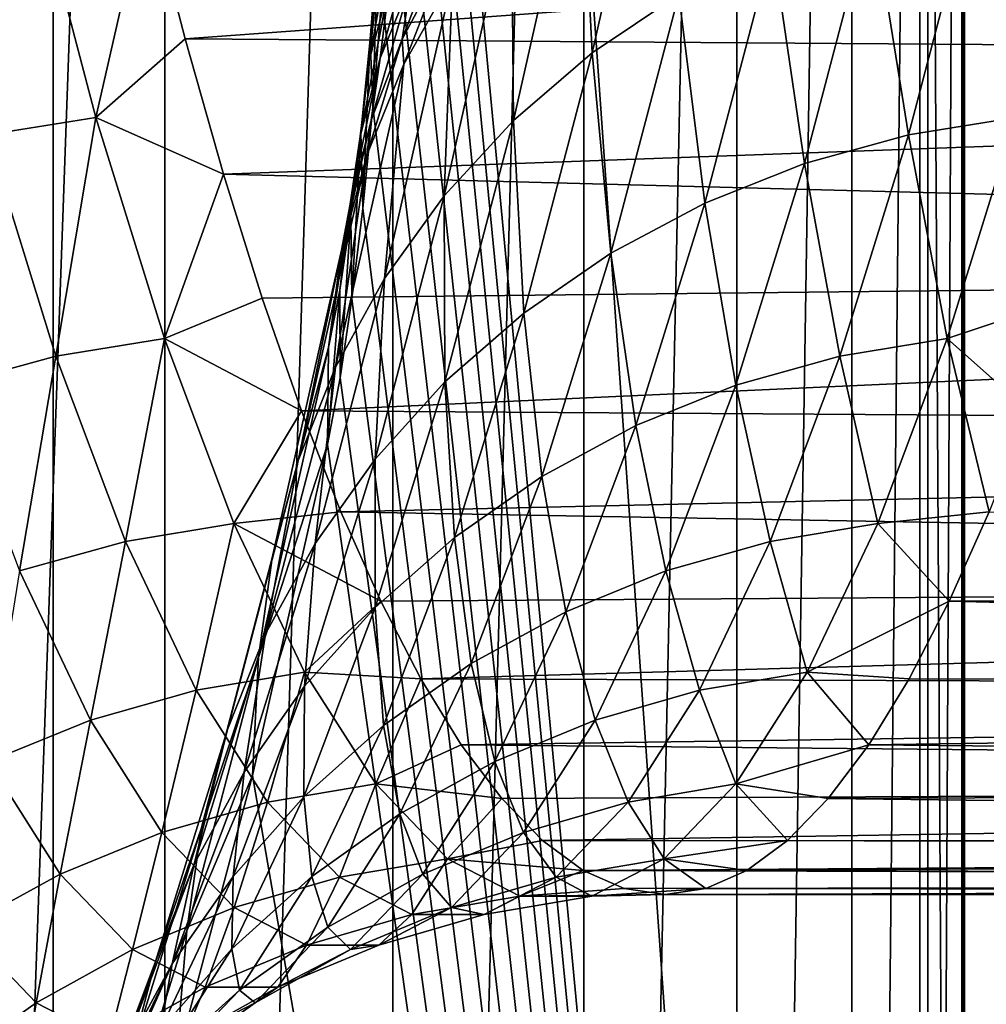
# Model space of a CAD drawing. Header units: metres. Extents: x -46 to 104, y -30 to 30.
# Tile 400 of 656: x 26.516 to 27.009, y -6.556 to -6.054. Entities that reach past the tile are written whole.
import ezdxf

# ---------------------------------------------------------------- set-up
doc = ezdxf.new("R2010")
doc.units = ezdxf.units.M
doc.layers.add('solid_26_000_502_XXX', color=7, linetype='CONTINUOUS')

msp = doc.modelspace()

# ---------------------------------------------------------------- linework, layer by layer
at = {"layer": 'solid_26_000_502_XXX'}
for points in [[(37.213074, -7.476887, 317.175842), (20.541, 8.649134, 315.423553), (20.540823, 0, 315.423523)], [(37.213074, -7.476887, 317.175842), (37.213074, 7.476887, 317.175842), (20.541, 8.649134, 315.423553)], [(26.468351, -8.270662, 311.017548), (26.468351, 8.270662, 311.017548), (26.533504, 8.264537, 311.025848)], [(26.468351, -8.270662, 311.017548), (26.533504, 8.264537, 311.025848), (26.533337, 0, 311.025818)], [(40.470669, 7.284587, 312.490692), (26.533504, -8.264537, 311.025848), (26.533337, 0, 311.025818)], [(40.470669, -7.284587, 312.490692), (26.533504, -8.264537, 311.025848), (40.470669, 7.284587, 312.490692)], [(20.540823, 0, 315.423523), (20.541002, -8.649134, 315.423553), (37.213074, -7.476887, 317.175842)], [(26.468351, -8.270662, 311.017548), (26.533337, 0, 311.025818), (26.533504, -8.264537, 311.025848)], [(26.456358, -8.45347, 289.855896), (26.455904, -4.7, 289.855042), (26.590242, -4.7, 290.123871)], [(26.590727, -8.443417, 290.124908), (26.456358, -8.45347, 289.855896), (26.590242, -4.7, 290.123871)], [(26.590727, -8.443417, 290.124908), (26.590242, -4.7, 290.123871), (26.706493, -4.7, 290.401428)], [(26.706827, -8.434439, 290.402313), (26.590727, -8.443417, 290.124908), (26.706493, -4.7, 290.401428)], [(26.706827, -8.434439, 290.402313), (26.706493, -4.7, 290.401428), (26.803877, -4.7, 290.685974)], [(26.804129, -8.426574, 290.686798), (26.706827, -8.434439, 290.402313), (26.803877, -4.7, 290.685974)], [(26.975349, -8.404401, 292.470367), (26.714027, -4.7, 294.956696), (26.714027, -5.64358, 294.956696)], [(26.975349, -8.404401, 292.470367), (26.975349, -4.7, 292.470367), (26.714027, -4.7, 294.956696)], [(26.804129, -8.426574, 290.686798), (26.803877, -4.7, 290.685974), (26.881985, -4.7, 290.976196)], [(26.882198, -8.419862, 290.977081), (26.804129, -8.426574, 290.686798), (26.881985, -4.7, 290.976196)], [(26.882198, -8.419862, 290.977081), (26.881985, -4.7, 290.976196), (26.940619, -4.7, 291.271362)], [(26.940704, -8.41433, 291.271881), (26.882198, -8.419862, 290.977081), (26.940619, -4.7, 291.271362)], [(26.940704, -8.41433, 291.271881), (26.940619, -4.7, 291.271362), (26.979366, -4.7, 291.56955)], [(26.979403, -8.410001, 291.569946), (26.940704, -8.41433, 291.271881), (26.979366, -4.7, 291.56955)], [(26.996767, -8.405028, 292.170563), (26.975349, -4.7, 292.470367), (26.975349, -8.404401, 292.470367)], [(26.996767, -8.405028, 292.170563), (26.996769, -4.7, 292.170502), (26.975349, -4.7, 292.470367)], [(26.979403, -8.410001, 291.569946), (26.979366, -4.7, 291.56955), (26.998108, -4.7, 291.869537)], [(26.998119, -8.406897, 291.869934), (26.979403, -8.410001, 291.569946), (26.998108, -4.7, 291.869537)], [(26.996767, -8.405028, 292.170563), (26.998119, -8.406897, 291.869934), (26.996769, -4.7, 292.170502)], [(26.998119, -8.406897, 291.869934), (26.998108, -4.7, 291.869537), (26.996769, -4.7, 292.170502)], [(26.713661, -5.713478, 294.960175), (26.975349, -8.404401, 292.470367), (26.714027, -5.64358, 294.956696)], [(26.713661, -5.713478, 294.960175), (26.712553, -5.783369, 294.970703), (26.975349, -8.404401, 292.470367)], [(26.712553, -5.783369, 294.970703), (26.710714, -5.851837, 294.98822), (26.975349, -8.404401, 292.470367)], [(26.710714, -5.851837, 294.98822), (26.708162, -5.918181, 295.012482), (26.975349, -8.404401, 292.470367)], [(26.708162, -5.918181, 295.012482), (26.704924, -5.981725, 295.043304), (26.975349, -8.404401, 292.470367)], [(26.808264, -6.07101, 295.858978), (26.802372, -5.954143, 295.514893), (26.84223, -5.920617, 295.535797)], [(26.852428, -6.041154, 295.876526), (26.808264, -6.07101, 295.858978), (26.84223, -5.920617, 295.535797)], [(26.768213, -6.105387, 295.839905), (26.767153, -5.991657, 295.492462), (26.802372, -5.954143, 295.514893)], [(26.808264, -6.07101, 295.858978), (26.768213, -6.105387, 295.839905), (26.802372, -5.954143, 295.514893)], [(26.600731, -6.06378, 300.818024), (28.064445, -5.957147, 301.232697), (26.581388, -5.989054, 301.002045)], [(26.600731, -6.06378, 300.818024), (28.202492, -6.07523, 300.956329), (28.064445, -5.957147, 301.232697)], [(26.521067, -5.973536, 301.040405), (26.465649, -5.982175, 301.0383), (26.499908, -6.112809, 300.712341)], [(26.555277, -6.103981, 300.714905), (26.521067, -5.973536, 301.040405), (26.499908, -6.112809, 300.712341)], [(26.581388, -5.989054, 301.002045), (26.521067, -5.973536, 301.040405), (26.555277, -6.103981, 300.714905)], [(27.058458, -5.973536, 295.92746), (27.02425, -6.103981, 296.25293), (27.003819, -5.982175, 295.917969)], [(26.704924, -5.981725, 295.043304), (26.700996, -6.042309, 295.080658), (26.975349, -8.404401, 292.470367)], [(26.702963, -5.982677, 295.166504), (26.699125, -6.030388, 295.203003), (26.695095, -6.063934, 295.163025)], [(26.699263, -6.012085, 295.123352), (26.702963, -5.982677, 295.166504), (26.695095, -6.063934, 295.163025)], [(27.003819, -5.982175, 295.917969), (26.969559, -6.112809, 296.243927), (26.950825, -5.996456, 295.906219)], [(27.02425, -6.103981, 296.25293), (26.969559, -6.112809, 296.243927), (27.003819, -5.982175, 295.917969)], [(26.600731, -6.06378, 300.818024), (26.581388, -5.989054, 301.002045), (26.555277, -6.103981, 300.714905)], [(26.732779, -6.143854, 295.819519), (26.737017, -6.032687, 295.468842), (26.767153, -5.991657, 295.492462)], [(26.768213, -6.105387, 295.839905), (26.732779, -6.143854, 295.819519), (26.767153, -5.991657, 295.492462)], [(26.950825, -5.996456, 295.906219), (26.916485, -6.127401, 296.232941), (26.90015, -6.016199, 295.892365)], [(26.969559, -6.112809, 296.243927), (26.916485, -6.127401, 296.232941), (26.950825, -5.996456, 295.906219)], [(26.708576, -5.997582, 295.242645), (26.704624, -6.037636, 295.280273), (26.694805, -6.074154, 295.24408)], [(26.699125, -6.030388, 295.203003), (26.708576, -5.997582, 295.242645), (26.694805, -6.074154, 295.24408)], [(26.73641, -5.998381, 295.384583), (26.732523, -6.02449, 295.42157), (26.711489, -6.063962, 295.394379)], [(26.715778, -6.035148, 295.353546), (26.73641, -5.998381, 295.384583), (26.711489, -6.063962, 295.394379)], [(26.719744, -6.00234, 295.315826), (26.715778, -6.035148, 295.353546), (26.700268, -6.073671, 295.321716)], [(26.704624, -6.037636, 295.280273), (26.719744, -6.00234, 295.315826), (26.700268, -6.073671, 295.321716)], [(26.699263, -6.012085, 295.123352), (26.695095, -6.063934, 295.163025), (26.696451, -6.098689, 295.123901)], [(26.699263, -6.012085, 295.123352), (26.696451, -6.098689, 295.123901), (26.700996, -6.042309, 295.080658)], [(26.90015, -6.016199, 295.892365), (26.865696, -6.147575, 296.220154), (26.852428, -6.041154, 295.876526)], [(26.916485, -6.127401, 296.232941), (26.865696, -6.147575, 296.220154), (26.90015, -6.016199, 295.892365)], [(26.711489, -6.063962, 295.394379), (26.732523, -6.02449, 295.42157), (26.712347, -6.076715, 295.444275)], [(26.732523, -6.02449, 295.42157), (26.737017, -6.032687, 295.468842), (26.712347, -6.076715, 295.444275)], [(26.699125, -6.030388, 295.203003), (26.694805, -6.074154, 295.24408), (26.690399, -6.111496, 295.207672)], [(26.695095, -6.063934, 295.163025), (26.699125, -6.030388, 295.203003), (26.690399, -6.111496, 295.207672)], [(26.715778, -6.035148, 295.353546), (26.711489, -6.063962, 295.394379), (26.695555, -6.10532, 295.366547)], [(26.700268, -6.073671, 295.321716), (26.715778, -6.035148, 295.353546), (26.695555, -6.10532, 295.366547)], [(26.702408, -6.185926, 295.798126), (26.712347, -6.076715, 295.444275), (26.737017, -6.032687, 295.468842)], [(26.732779, -6.143854, 295.819519), (26.702408, -6.185926, 295.798126), (26.737017, -6.032687, 295.468842)], [(26.704624, -6.037636, 295.280273), (26.700268, -6.073671, 295.321716), (26.690046, -6.113529, 295.289368)], [(26.694805, -6.074154, 295.24408), (26.704624, -6.037636, 295.280273), (26.690046, -6.113529, 295.289368)], [(26.852428, -6.041154, 295.876526), (26.817831, -6.173077, 296.205719), (26.808264, -6.07101, 295.858978)], [(26.865696, -6.147575, 296.220154), (26.817831, -6.173077, 296.205719), (26.852428, -6.041154, 295.876526)], [(26.700996, -6.042309, 295.080658), (26.696451, -6.098689, 295.123901), (26.975349, -8.404401, 292.470367)], [(26.620304, -6.13279, 300.631775), (26.600731, -6.06378, 300.818024), (26.555277, -6.103981, 300.714905)], [(26.620304, -6.13279, 300.631775), (28.202492, -6.07523, 300.956329), (26.600731, -6.06378, 300.818024)], [(26.695095, -6.063934, 295.163025), (26.690399, -6.111496, 295.207672), (26.691347, -6.150231, 295.172485)], [(26.695095, -6.063934, 295.163025), (26.691347, -6.150231, 295.172485), (26.696451, -6.098689, 295.123901)], [(26.711489, -6.063962, 295.394379), (26.712347, -6.076715, 295.444275), (26.693451, -6.123186, 295.419128)], [(26.695555, -6.10532, 295.366547), (26.711489, -6.063962, 295.394379), (26.693451, -6.123186, 295.419128)], [(26.808264, -6.07101, 295.858978), (26.773497, -6.203583, 296.189758), (26.768213, -6.105387, 295.839905)], [(26.817831, -6.173077, 296.205719), (26.773497, -6.203583, 296.189758), (26.808264, -6.07101, 295.858978)], [(26.620304, -6.13279, 300.631775), (28.326416, -6.177543, 300.678436), (28.202492, -6.07523, 300.956329)], [(26.677485, -6.231072, 295.77597), (26.693451, -6.123186, 295.419128), (26.712347, -6.076715, 295.444275)], [(26.702408, -6.185926, 295.798126), (26.677485, -6.231072, 295.77597), (26.712347, -6.076715, 295.444275)], [(26.700268, -6.073671, 295.321716), (26.695555, -6.10532, 295.366547), (26.684896, -6.148111, 295.338379)], [(26.690046, -6.113529, 295.289368), (26.700268, -6.073671, 295.321716), (26.684896, -6.148111, 295.338379)], [(26.694805, -6.074154, 295.24408), (26.690046, -6.113529, 295.289368), (26.685228, -6.154285, 295.256897)], [(26.690399, -6.111496, 295.207672), (26.694805, -6.074154, 295.24408), (26.685228, -6.154285, 295.256897)], [(26.696451, -6.098689, 295.123901), (26.691347, -6.150231, 295.172485), (26.975349, -8.404401, 292.470367)], [(26.555277, -6.103981, 300.714905), (26.499908, -6.112809, 300.712341), (26.534857, -6.225502, 300.379852)], [(26.590176, -6.216511, 300.382874), (26.555277, -6.103981, 300.714905), (26.534857, -6.225502, 300.379852)], [(26.620304, -6.13279, 300.631775), (26.555277, -6.103981, 300.714905), (26.590176, -6.216511, 300.382874)], [(26.684896, -6.148111, 295.338379), (26.695555, -6.10532, 295.366547), (26.680567, -6.171516, 295.393646)], [(26.695555, -6.10532, 295.366547), (26.693451, -6.123186, 295.419128), (26.680567, -6.171516, 295.393646)], [(26.768213, -6.105387, 295.839905), (26.733248, -6.238712, 296.172546), (26.732779, -6.143854, 295.819519)], [(26.773497, -6.203583, 296.189758), (26.733248, -6.238712, 296.172546), (26.768213, -6.105387, 295.839905)], [(27.02425, -6.103981, 296.25293), (26.989351, -6.216511, 296.584961), (26.969559, -6.112809, 296.243927)], [(27.050787, -6.196018, 296.536011), (26.989351, -6.216511, 296.584961), (27.02425, -6.103981, 296.25293)], [(26.690399, -6.111496, 295.207672), (26.685228, -6.154285, 295.256897), (26.685747, -6.196361, 295.225739)], [(26.690399, -6.111496, 295.207672), (26.685747, -6.196361, 295.225739), (26.691347, -6.150231, 295.172485)], [(26.534857, -6.225502, 300.379852), (26.499908, -6.112809, 300.712341), (26.480745, -6.240363, 300.378754)], [(26.690046, -6.113529, 295.289368), (26.684896, -6.148111, 295.338379), (26.679632, -6.191866, 295.31015)], [(26.685228, -6.154285, 295.256897), (26.690046, -6.113529, 295.289368), (26.679632, -6.191866, 295.31015)], [(26.969559, -6.112809, 296.243927), (26.93461, -6.225502, 296.576447), (26.916485, -6.127401, 296.232941)], [(26.989351, -6.216511, 296.584961), (26.93461, -6.225502, 296.576447), (26.969559, -6.112809, 296.243927)], [(26.658321, -6.278725, 295.753326), (26.680567, -6.171516, 295.393646), (26.693451, -6.123186, 295.419128)], [(26.677485, -6.231072, 295.77597), (26.658321, -6.278725, 295.753326), (26.693451, -6.123186, 295.419128)], [(26.916485, -6.127401, 296.232941), (26.881453, -6.240363, 296.566254), (26.865696, -6.147575, 296.220154)], [(26.93461, -6.225502, 296.576447), (26.881453, -6.240363, 296.566254), (26.916485, -6.127401, 296.232941)], [(26.640089, -6.196018, 300.443542), (26.620304, -6.13279, 300.631775), (26.590176, -6.216511, 300.382874)], [(26.640089, -6.196018, 300.443542), (28.326416, -6.177543, 300.678436), (26.620304, -6.13279, 300.631775)], [(26.732779, -6.143854, 295.819519), (26.697594, -6.278019, 296.154297), (26.702408, -6.185926, 295.798126)], [(26.733248, -6.238712, 296.172546), (26.697594, -6.278019, 296.154297), (26.732779, -6.143854, 295.819519)], [(26.679632, -6.191866, 295.31015), (26.684896, -6.148111, 295.338379), (26.673861, -6.221095, 295.368225)], [(26.684896, -6.148111, 295.338379), (26.680567, -6.171516, 295.393646), (26.673861, -6.221095, 295.368225)], [(26.691347, -6.150231, 295.172485), (26.685747, -6.196361, 295.225739), (26.975349, -8.404401, 292.470367)], [(26.865696, -6.147575, 296.220154), (26.830547, -6.260909, 296.554565), (26.817831, -6.173077, 296.205719)], [(26.881453, -6.240363, 296.566254), (26.830547, -6.260909, 296.554565), (26.865696, -6.147575, 296.220154)], [(26.685228, -6.154285, 295.256897), (26.679632, -6.191866, 295.31015), (26.679731, -6.236613, 295.28299)], [(26.685228, -6.154285, 295.256897), (26.679731, -6.236613, 295.28299), (26.685747, -6.196361, 295.225739)], [(26.645163, -6.328282, 295.730499), (26.673861, -6.221095, 295.368225), (26.680567, -6.171516, 295.393646)], [(26.658321, -6.278725, 295.753326), (26.645163, -6.328282, 295.730499), (26.680567, -6.171516, 295.393646)], [(26.817831, -6.173077, 296.205719), (26.782539, -6.28688, 296.541504), (26.773497, -6.203583, 296.189758)], [(26.830547, -6.260909, 296.554565), (26.782539, -6.28688, 296.541504), (26.817831, -6.173077, 296.205719)], [(26.660069, -6.253407, 300.253448), (28.326416, -6.177543, 300.678436), (26.640089, -6.196018, 300.443542)], [(26.660069, -6.253407, 300.253448), (28.43684, -6.264894, 300.398956), (28.326416, -6.177543, 300.678436)], [(26.702408, -6.185926, 295.798126), (26.666983, -6.321009, 296.135193), (26.677485, -6.231072, 295.77597)], [(26.697594, -6.278019, 296.154297), (26.666983, -6.321009, 296.135193), (26.702408, -6.185926, 295.798126)], [(26.679632, -6.191866, 295.31015), (26.673378, -6.270645, 295.343445), (26.679731, -6.236613, 295.28299)], [(26.679632, -6.191866, 295.31015), (26.673861, -6.221095, 295.368225), (26.673378, -6.270645, 295.343445)], [(26.660069, -6.253407, 300.253448), (26.640089, -6.196018, 300.443542), (26.590176, -6.216511, 300.382874)], [(26.685747, -6.196361, 295.225739), (26.679731, -6.236613, 295.28299), (26.975349, -8.404401, 292.470367)], [(27.050787, -6.196018, 296.536011), (27.030807, -6.253406, 296.726105), (26.989351, -6.216511, 296.584961)], [(26.773497, -6.203583, 296.189758), (26.738029, -6.317949, 296.527222), (26.733248, -6.238712, 296.172546)], [(26.782539, -6.28688, 296.541504), (26.738029, -6.317949, 296.527222), (26.773497, -6.203583, 296.189758)], [(26.590176, -6.216511, 300.382874), (26.534857, -6.225502, 300.379852), (26.570391, -6.319922, 300.041748)], [(26.625658, -6.310795, 300.045258), (26.590176, -6.216511, 300.382874), (26.570391, -6.319922, 300.041748)], [(26.660069, -6.253407, 300.253448), (26.590176, -6.216511, 300.382874), (26.625658, -6.310795, 300.045258)], [(26.989351, -6.216511, 296.584961), (26.953867, -6.310795, 296.922577), (26.93461, -6.225502, 296.576447)], [(27.010654, -6.3049, 296.917847), (26.953867, -6.310795, 296.922577), (26.989351, -6.216511, 296.584961)], [(27.030807, -6.253406, 296.726105), (27.010654, -6.3049, 296.917847), (26.989351, -6.216511, 296.584961)], [(26.63817, -6.37912, 295.707794), (26.673378, -6.270645, 295.343445), (26.673861, -6.221095, 295.368225)], [(26.645163, -6.328282, 295.730499), (26.63817, -6.37912, 295.707794), (26.673861, -6.221095, 295.368225)], [(26.534857, -6.225502, 300.379852), (26.480745, -6.240363, 300.378754), (26.516365, -6.335009, 300.039856)], [(26.570391, -6.319922, 300.041748), (26.534857, -6.225502, 300.379852), (26.516365, -6.335009, 300.039856)], [(26.93461, -6.225502, 296.576447), (26.899075, -6.319922, 296.91452), (26.881453, -6.240363, 296.566254)], [(26.953867, -6.310795, 296.922577), (26.899075, -6.319922, 296.91452), (26.93461, -6.225502, 296.576447)], [(26.677485, -6.231072, 295.77597), (26.6418, -6.367142, 296.115479), (26.658321, -6.278725, 295.753326)], [(26.666983, -6.321009, 296.135193), (26.6418, -6.367142, 296.115479), (26.677485, -6.231072, 295.77597)], [(26.679731, -6.236613, 295.28299), (26.673378, -6.270645, 295.343445), (26.975349, -8.404401, 292.470367)], [(26.733248, -6.238712, 296.172546), (26.697578, -6.353725, 296.511932), (26.697594, -6.278019, 296.154297)], [(26.738029, -6.317949, 296.527222), (26.697578, -6.353725, 296.511932), (26.733248, -6.238712, 296.172546)], [(26.881453, -6.240363, 296.566254), (26.845833, -6.335009, 296.905151), (26.830547, -6.260909, 296.554565)], [(26.899075, -6.319922, 296.91452), (26.845833, -6.335009, 296.905151), (26.881453, -6.240363, 296.566254)], [(26.680223, -6.3049, 300.061707), (26.660069, -6.253407, 300.253448), (26.625658, -6.310795, 300.045258)], [(26.680223, -6.3049, 300.061707), (28.43684, -6.264894, 300.398956), (26.660069, -6.253407, 300.253448)], [(26.830547, -6.260909, 296.554565), (26.794811, -6.355866, 296.894592), (26.782539, -6.28688, 296.541504)], [(26.845833, -6.335009, 296.905151), (26.794811, -6.355866, 296.894592), (26.830547, -6.260909, 296.554565)], [(26.680223, -6.3049, 300.061707), (28.534138, -6.337811, 300.118164), (28.43684, -6.264894, 300.398956)], [(26.673378, -6.270645, 295.343445), (26.635139, -6.4392, 295.707245), (26.975349, -8.404401, 292.470367)], [(26.63817, -6.37912, 295.707794), (26.635139, -6.4392, 295.707245), (26.673378, -6.270645, 295.343445)], [(26.658321, -6.278725, 295.753326), (26.622364, -6.415834, 296.095459), (26.645163, -6.328282, 295.730499)], [(26.6418, -6.367142, 296.115479), (26.622364, -6.415834, 296.095459), (26.658321, -6.278725, 295.753326)], [(26.697594, -6.278019, 296.154297), (26.661699, -6.393757, 296.495789), (26.666983, -6.321009, 296.135193)], [(26.697578, -6.353725, 296.511932), (26.661699, -6.393757, 296.495789), (26.697594, -6.278019, 296.154297)], [(26.782539, -6.28688, 296.541504), (26.746653, -6.382231, 296.882935), (26.738029, -6.317949, 296.527222)], [(26.794811, -6.355866, 296.894592), (26.746653, -6.382231, 296.882935), (26.782539, -6.28688, 296.541504)], [(20.545053, -8.704991, 315.420807), (53.889587, -6.36047, 318.925476), (53.885139, -6.304641, 318.928162)], [(20.545053, -8.704991, 315.420807), (53.885139, -6.304641, 318.928162), (37.213074, -7.476887, 317.175842)], [(26.700533, -6.35045, 299.868469), (26.680223, -6.3049, 300.061707), (26.625658, -6.310795, 300.045258)], [(26.700533, -6.35045, 299.868469), (28.534138, -6.337811, 300.118164), (26.680223, -6.3049, 300.061707)], [(27.010654, -6.3049, 296.917847), (26.990345, -6.35045, 297.111084), (26.953867, -6.310795, 296.922577)], [(27.010654, -6.3049, 296.917847), (28.8358, -6.337811, 297.248047), (26.990345, -6.35045, 297.111084)], [(26.625658, -6.310795, 300.045258), (26.570391, -6.319922, 300.041748), (26.606409, -6.395793, 299.699066)], [(26.661625, -6.386557, 299.703094), (26.625658, -6.310795, 300.045258), (26.606409, -6.395793, 299.699066)], [(26.700533, -6.35045, 299.868469), (26.625658, -6.310795, 300.045258), (26.661625, -6.386557, 299.703094)], [(26.953867, -6.310795, 296.922577), (26.917902, -6.386557, 297.264771), (26.899075, -6.319922, 296.91452)], [(26.990345, -6.35045, 297.111084), (26.917902, -6.386557, 297.264771), (26.953867, -6.310795, 296.922577)], [(26.738029, -6.317949, 296.527222), (26.701965, -6.413772, 296.870331), (26.697578, -6.353725, 296.511932)], [(26.746653, -6.382231, 296.882935), (26.701965, -6.413772, 296.870331), (26.738029, -6.317949, 296.527222)], [(26.570391, -6.319922, 300.041748), (26.516365, -6.335009, 300.039856), (26.552467, -6.411061, 299.69635)], [(26.606409, -6.395793, 299.699066), (26.570391, -6.319922, 300.041748), (26.552467, -6.411061, 299.69635)], [(26.666983, -6.321009, 296.135193), (26.630844, -6.43754, 296.479034), (26.6418, -6.367142, 296.115479)], [(26.661699, -6.393757, 296.495789), (26.630844, -6.43754, 296.479034), (26.666983, -6.321009, 296.135193)], [(26.899075, -6.319922, 296.91452), (26.863058, -6.395793, 297.257202), (26.845833, -6.335009, 296.905151)], [(26.917902, -6.386557, 297.264771), (26.863058, -6.395793, 297.257202), (26.899075, -6.319922, 296.91452)], [(26.645163, -6.328282, 295.730499), (26.608921, -6.466474, 296.075317), (26.63817, -6.37912, 295.707794)], [(26.622364, -6.415834, 296.095459), (26.608921, -6.466474, 296.075317), (26.645163, -6.328282, 295.730499)], [(26.552467, -6.411061, 299.69635), (26.516365, -6.335009, 300.039856), (26.500481, -6.432169, 299.694946)], [(26.72098, -6.390014, 299.67392), (28.534138, -6.337811, 300.118164), (26.700533, -6.35045, 299.868469)], [(26.72098, -6.390014, 299.67392), (28.618622, -6.396749, 299.836456), (28.534138, -6.337811, 300.118164)], [(26.845833, -6.335009, 296.905151), (26.809729, -6.411061, 297.248657), (26.794811, -6.355866, 296.894592)], [(26.863058, -6.395793, 297.257202), (26.809729, -6.411061, 297.248657), (26.845833, -6.335009, 296.905151)], [(26.990345, -6.35045, 297.111084), (28.8358, -6.337811, 297.248047), (28.859863, -6.396749, 297.541199)], [(26.72098, -6.390014, 299.67392), (26.700533, -6.35045, 299.868469), (26.661625, -6.386557, 299.703094)], [(26.990345, -6.35045, 297.111084), (26.969898, -6.390014, 297.305603), (26.917902, -6.386557, 297.264771)], [(26.990345, -6.35045, 297.111084), (28.859863, -6.396749, 297.541199), (26.969898, -6.390014, 297.305603)], [(26.697578, -6.353725, 296.511932), (26.661312, -6.45009, 296.856995), (26.661699, -6.393757, 296.495789)], [(26.701965, -6.413772, 296.870331), (26.661312, -6.45009, 296.856995), (26.697578, -6.353725, 296.511932)], [(26.794811, -6.355866, 296.894592), (26.758589, -6.432169, 297.239227), (26.746653, -6.382231, 296.882935)], [(26.809729, -6.411061, 297.248657), (26.758589, -6.432169, 297.239227), (26.794811, -6.355866, 296.894592)], [(20.545053, -8.704991, 315.420807), (20.546572, -8.723212, 315.418549), (53.889587, -6.36047, 318.925476)], [(20.546572, -8.723212, 315.418549), (53.894402, -6.415613, 318.916534), (53.889587, -6.36047, 318.925476)], [(54.411572, -6.36047, 313.959106), (26.533504, -8.264537, 311.025848), (40.470669, -7.284587, 312.490692)], [(54.411572, -6.36047, 313.959106), (26.536909, -8.32039, 311.029358), (26.533504, -8.264537, 311.025848)], [(54.411572, -6.36047, 313.959106), (54.414425, -6.415614, 313.968842), (26.536909, -8.32039, 311.029358)], [(26.6418, -6.367142, 296.115479), (26.605398, -6.484523, 296.461823), (26.622364, -6.415834, 296.095459)], [(26.630844, -6.43754, 296.479034), (26.605398, -6.484523, 296.461823), (26.6418, -6.367142, 296.115479)], [(26.63817, -6.37912, 295.707794), (26.601637, -6.518423, 296.055359), (26.635139, -6.4392, 295.707245)], [(26.608921, -6.466474, 296.075317), (26.601637, -6.518423, 296.055359), (26.63817, -6.37912, 295.707794)], [(26.746653, -6.382231, 296.882935), (26.710281, -6.45885, 297.228973), (26.701965, -6.413772, 296.870331)], [(26.758589, -6.432169, 297.239227), (26.710281, -6.45885, 297.228973), (26.746653, -6.382231, 296.882935)], [(26.661625, -6.386557, 299.703094), (26.606409, -6.395793, 299.699066), (26.642803, -6.452892, 299.352783)], [(26.697966, -6.443573, 299.35733), (26.661625, -6.386557, 299.703094), (26.642803, -6.452892, 299.352783)], [(26.72098, -6.390014, 299.67392), (26.661625, -6.386557, 299.703094), (26.697966, -6.443573, 299.35733)], [(26.917902, -6.386557, 297.264771), (26.881561, -6.443573, 297.610535), (26.863058, -6.395793, 297.257202)], [(26.949335, -6.423555, 297.501251), (26.881561, -6.443573, 297.610535), (26.917902, -6.386557, 297.264771)], [(26.969898, -6.390014, 297.305603), (26.949335, -6.423555, 297.501251), (26.917902, -6.386557, 297.264771)], [(26.741543, -6.423555, 299.478271), (26.72098, -6.390014, 299.67392), (26.697966, -6.443573, 299.35733)], [(26.741543, -6.423555, 299.478271), (28.618622, -6.396749, 299.836456), (26.72098, -6.390014, 299.67392)], [(26.969898, -6.390014, 297.305603), (28.859863, -6.396749, 297.541199), (26.949335, -6.423555, 297.501251)], [(26.606409, -6.395793, 299.699066), (26.552467, -6.411061, 299.69635), (26.588949, -6.468296, 299.349243)], [(26.642803, -6.452892, 299.352783), (26.606409, -6.395793, 299.699066), (26.588949, -6.468296, 299.349243)], [(26.661699, -6.393757, 296.495789), (26.625204, -6.490729, 296.843018), (26.630844, -6.43754, 296.479034)], [(26.661312, -6.45009, 296.856995), (26.625204, -6.490729, 296.843018), (26.661699, -6.393757, 296.495789)], [(26.741543, -6.423555, 299.478271), (28.690672, -6.442164, 299.55365), (28.618622, -6.396749, 299.836456)], [(26.863058, -6.395793, 297.257202), (26.826664, -6.452892, 297.603485), (26.809729, -6.411061, 297.248657)], [(26.881561, -6.443573, 297.610535), (26.826664, -6.452892, 297.603485), (26.863058, -6.395793, 297.257202)], [(26.949335, -6.423555, 297.501251), (28.859863, -6.396749, 297.541199), (28.871542, -6.442164, 297.832794)], [(26.552467, -6.411061, 299.69635), (26.500481, -6.432169, 299.694946), (26.537081, -6.489593, 299.34671)], [(26.588949, -6.468296, 299.349243), (26.552467, -6.411061, 299.69635), (26.537081, -6.489593, 299.34671)], [(26.809729, -6.411061, 297.248657), (26.773249, -6.468296, 297.595764), (26.758589, -6.432169, 297.239227)], [(26.826664, -6.452892, 297.603485), (26.773249, -6.468296, 297.595764), (26.809729, -6.411061, 297.248657)], [(20.546572, -8.723212, 315.418549), (20.549871, -8.760135, 315.411865), (53.894402, -6.415613, 318.916534)], [(20.549871, -8.760135, 315.411865), (20.551447, -8.776664, 315.407928), (53.894402, -6.415613, 318.916534)], [(20.551447, -8.776664, 315.407928), (53.899765, -6.46936, 318.901489), (53.894402, -6.415613, 318.916534)], [(54.414425, -6.415614, 313.968842), (26.539764, -8.375587, 311.039124), (26.536909, -8.32039, 311.029358)], [(54.414425, -6.415614, 313.968842), (54.416542, -6.469362, 313.98468), (26.539764, -8.375587, 311.039124)], [(26.622364, -6.415834, 296.095459), (26.585684, -6.534113, 296.444458), (26.608921, -6.466474, 296.075317)], [(26.605398, -6.484523, 296.461823), (26.585684, -6.534113, 296.444458), (26.622364, -6.415834, 296.095459)], [(26.701965, -6.413772, 296.870331), (26.665413, -6.490769, 297.218109), (26.661312, -6.45009, 296.856995)], [(26.710281, -6.45885, 297.228973), (26.665413, -6.490769, 297.218109), (26.701965, -6.413772, 296.870331)], [(26.762203, -6.45104, 299.281708), (26.741543, -6.423555, 299.478271), (26.697966, -6.443573, 299.35733)], [(26.762203, -6.45104, 299.281708), (28.690672, -6.442164, 299.55365), (26.741543, -6.423555, 299.478271)], [(26.949335, -6.423555, 297.501251), (26.928673, -6.45104, 297.697845), (26.881561, -6.443573, 297.610535)], [(26.949335, -6.423555, 297.501251), (28.871542, -6.442164, 297.832794), (26.928673, -6.45104, 297.697845)], [(26.537081, -6.489593, 299.34671), (26.500481, -6.432169, 299.694946), (26.487854, -6.516512, 299.345215)], [(26.758589, -6.432169, 297.239227), (26.721987, -6.489593, 297.587463), (26.710281, -6.45885, 297.228973)], [(26.773249, -6.468296, 297.595764), (26.721987, -6.489593, 297.587463), (26.758589, -6.432169, 297.239227)], [(26.630844, -6.43754, 296.479034), (26.594097, -6.535176, 296.828644), (26.605398, -6.484523, 296.461823)], [(26.625204, -6.490729, 296.843018), (26.594097, -6.535176, 296.828644), (26.630844, -6.43754, 296.479034)], [(26.635139, -6.4392, 295.707245), (26.595919, -6.586554, 296.080414), (26.975349, -8.404401, 292.470367)], [(26.601637, -6.518423, 296.055359), (26.595919, -6.586554, 296.080414), (26.635139, -6.4392, 295.707245)], [(26.782944, -6.472445, 299.084381), (28.690672, -6.442164, 299.55365), (26.762203, -6.45104, 299.281708)], [(26.782944, -6.472445, 299.084381), (28.750574, -6.474382, 299.269714), (28.690672, -6.442164, 299.55365)], [(26.928673, -6.45104, 297.697845), (28.871542, -6.442164, 297.832794), (28.871099, -6.474382, 298.122986)], [(26.697966, -6.443573, 299.35733), (26.642803, -6.452892, 299.352783), (26.679466, -6.491051, 299.003967)], [(26.734577, -6.481678, 299.008972), (26.697966, -6.443573, 299.35733), (26.679466, -6.491051, 299.003967)], [(26.762203, -6.45104, 299.281708), (26.697966, -6.443573, 299.35733), (26.734577, -6.481678, 299.008972)], [(26.881561, -6.443573, 297.610535), (26.84495, -6.481678, 297.958862), (26.826664, -6.452892, 297.603485)], [(26.907934, -6.472445, 297.895172), (26.84495, -6.481678, 297.958862), (26.881561, -6.443573, 297.610535)], [(26.928673, -6.45104, 297.697845), (26.907934, -6.472445, 297.895172), (26.881561, -6.443573, 297.610535)], [(26.642803, -6.452892, 299.352783), (26.588949, -6.468296, 299.349243), (26.6257, -6.506546, 298.999573)], [(26.661312, -6.45009, 296.856995), (26.624554, -6.527524, 297.206726), (26.625204, -6.490729, 296.843018)], [(26.665413, -6.490769, 297.218109), (26.624554, -6.527524, 297.206726), (26.661312, -6.45009, 296.856995)], [(26.679466, -6.491051, 299.003967), (26.642803, -6.452892, 299.352783), (26.6257, -6.506546, 298.999573)], [(26.782944, -6.472445, 299.084381), (26.762203, -6.45104, 299.281708), (26.734577, -6.481678, 299.008972)], [(26.826664, -6.452892, 297.603485), (26.789999, -6.491051, 297.952301), (26.773249, -6.468296, 297.595764)], [(26.84495, -6.481678, 297.958862), (26.789999, -6.491051, 297.952301), (26.826664, -6.452892, 297.603485)], [(26.928673, -6.45104, 297.697845), (28.871099, -6.474382, 298.122986), (26.907934, -6.472445, 297.895172)], [(26.710281, -6.45885, 297.228973), (26.673527, -6.516512, 297.578674), (26.665413, -6.490769, 297.218109)], [(26.721987, -6.489593, 297.587463), (26.673527, -6.516512, 297.578674), (26.710281, -6.45885, 297.228973)], [(26.588949, -6.468296, 299.349243), (26.537081, -6.489593, 299.34671), (26.573954, -6.527969, 298.99588)], [(26.608921, -6.466474, 296.075317), (26.571951, -6.585687, 296.427063), (26.601637, -6.518423, 296.055359)], [(26.585684, -6.534113, 296.444458), (26.571951, -6.585687, 296.427063), (26.608921, -6.466474, 296.075317)], [(26.6257, -6.506546, 298.999573), (26.588949, -6.468296, 299.349243), (26.573954, -6.527969, 298.99588)], [(26.773249, -6.468296, 297.595764), (26.736496, -6.506546, 297.945435), (26.721987, -6.489593, 297.587463)], [(26.789999, -6.491051, 297.952301), (26.736496, -6.506546, 297.945435), (26.773249, -6.468296, 297.595764)], [(20.551447, -8.776664, 315.407928), (20.555231, -8.813882, 315.39682), (53.899765, -6.46936, 318.901489)], [(20.555231, -8.813882, 315.39682), (20.55682, -8.828589, 315.391541), (53.899765, -6.46936, 318.901489)], [(20.55682, -8.828589, 315.391541), (53.905602, -6.521037, 318.880524), (53.899765, -6.46936, 318.901489)], [(54.416542, -6.469362, 313.98468), (26.541882, -8.429384, 311.054962), (26.539764, -8.375587, 311.039124)], [(54.416542, -6.469362, 313.98468), (54.417892, -6.521038, 314.006409), (26.541882, -8.429384, 311.054962)], [(26.803743, -6.487749, 298.886475), (26.782944, -6.472445, 299.084381), (26.734577, -6.481678, 299.008972)], [(26.803743, -6.487749, 298.886475), (28.750574, -6.474382, 299.269714), (26.782944, -6.472445, 299.084381)], [(26.907934, -6.472445, 297.895172), (26.887135, -6.487749, 298.093048), (26.84495, -6.481678, 297.958862)], [(26.907934, -6.472445, 297.895172), (28.871099, -6.474382, 298.122986), (26.887135, -6.487749, 298.093048)], [(26.803743, -6.487749, 298.886475), (28.798437, -6.493602, 298.984955), (28.750574, -6.474382, 299.269714)], [(26.887135, -6.487749, 298.093048), (28.871099, -6.474382, 298.122986), (28.858713, -6.493602, 298.411469)], [(26.734577, -6.481678, 299.008972), (26.679466, -6.491051, 299.003967), (26.716293, -6.510159, 298.653595)], [(26.771349, -6.500758, 298.659119), (26.734577, -6.481678, 299.008972), (26.716293, -6.510159, 298.653595)], [(26.803743, -6.487749, 298.886475), (26.734577, -6.481678, 299.008972), (26.771349, -6.500758, 298.659119)], [(26.84495, -6.481678, 297.958862), (26.808176, -6.500758, 298.308716), (26.789999, -6.491051, 297.952301)], [(26.866297, -6.496936, 298.291321), (26.808176, -6.500758, 298.308716), (26.84495, -6.481678, 297.958862)], [(26.887135, -6.487749, 298.093048), (26.866297, -6.496936, 298.291321), (26.84495, -6.481678, 297.958862)], [(26.605398, -6.484523, 296.461823), (26.568384, -6.582872, 296.813995), (26.585684, -6.534113, 296.444458)], [(26.594097, -6.535176, 296.828644), (26.568384, -6.582872, 296.813995), (26.605398, -6.484523, 296.461823)], [(26.824581, -6.496936, 298.688232), (26.803743, -6.487749, 298.886475), (26.771349, -6.500758, 298.659119)], [(26.824581, -6.496936, 298.688232), (28.798437, -6.493602, 298.984955), (26.803743, -6.487749, 298.886475)], [(26.887135, -6.487749, 298.093048), (28.858713, -6.493602, 298.411469), (26.866297, -6.496936, 298.291321)], [(26.537081, -6.489593, 299.34671), (26.487854, -6.516512, 299.345215), (26.524879, -6.555048, 298.99295)], [(26.573954, -6.527969, 298.99588), (26.537081, -6.489593, 299.34671), (26.524879, -6.555048, 298.99295)], [(26.625204, -6.490729, 296.843018), (26.588213, -6.568651, 297.194977), (26.594097, -6.535176, 296.828644)], [(26.624554, -6.527524, 297.206726), (26.588213, -6.568651, 297.194977), (26.625204, -6.490729, 296.843018)], [(26.665413, -6.490769, 297.218109), (26.628479, -6.548717, 297.569519), (26.624554, -6.527524, 297.206726)], [(26.679466, -6.491051, 299.003967), (26.6257, -6.506546, 298.999573), (26.662615, -6.5257, 298.648376)], [(26.673527, -6.516512, 297.578674), (26.628479, -6.548717, 297.569519), (26.665413, -6.490769, 297.218109)], [(26.716293, -6.510159, 298.653595), (26.679466, -6.491051, 299.003967), (26.662615, -6.5257, 298.648376)], [(26.721987, -6.489593, 297.587463), (26.685116, -6.527969, 297.938263), (26.673527, -6.516512, 297.578674)], [(26.736496, -6.506546, 297.945435), (26.685116, -6.527969, 297.938263), (26.721987, -6.489593, 297.587463)], [(26.789999, -6.491051, 297.952301), (26.753174, -6.510159, 298.302704), (26.736496, -6.506546, 297.945435)], [(26.808176, -6.500758, 298.308716), (26.753174, -6.510159, 298.302704), (26.789999, -6.491051, 297.952301)], [(26.845438, -6.5, 298.489777), (26.824581, -6.496936, 298.688232), (26.771349, -6.500758, 298.659119)], [(26.866297, -6.496936, 298.291321), (26.845438, -6.5, 298.489777), (26.808176, -6.500758, 298.308716)], [(26.845438, -6.5, 298.489777), (28.798437, -6.493602, 298.984955), (26.824581, -6.496936, 298.688232)], [(26.845438, -6.5, 298.489777), (28.834482, -6.5, 298.698822), (28.798437, -6.493602, 298.984955)], [(26.866297, -6.496936, 298.291321), (28.834482, -6.5, 298.698822), (26.845438, -6.5, 298.489777)], [(26.866297, -6.496936, 298.291321), (28.858713, -6.493602, 298.411469), (28.834482, -6.5, 298.698822)], [(26.771349, -6.500758, 298.659119), (26.716293, -6.510159, 298.653595), (26.753174, -6.510159, 298.302704)], [(26.808176, -6.500758, 298.308716), (26.771349, -6.500758, 298.659119), (26.753174, -6.510159, 298.302704)], [(26.845438, -6.5, 298.489777), (26.771349, -6.500758, 298.659119), (26.808176, -6.500758, 298.308716)], [(26.6257, -6.506546, 298.999573), (26.573954, -6.527969, 298.99588), (26.610989, -6.547185, 298.643524)], [(26.662615, -6.5257, 298.648376), (26.6257, -6.506546, 298.999573), (26.610989, -6.547185, 298.643524)], [(26.736496, -6.506546, 297.945435), (26.699583, -6.5257, 298.296631), (26.685116, -6.527969, 297.938263)], [(26.753174, -6.510159, 298.302704), (26.699583, -6.5257, 298.296631), (26.736496, -6.506546, 297.945435)], [(26.716293, -6.510159, 298.653595), (26.662615, -6.5257, 298.648376), (26.699583, -6.5257, 298.296631)], [(26.753174, -6.510159, 298.302704), (26.716293, -6.510159, 298.653595), (26.699583, -6.5257, 298.296631)], [(26.524879, -6.555048, 298.99295), (26.487854, -6.516512, 299.345215), (26.479097, -6.587442, 298.990784)], [(26.601637, -6.518423, 296.055359), (26.564369, -6.638593, 296.409943), (26.595919, -6.586554, 296.080414)], [(26.571951, -6.585687, 296.427063), (26.564369, -6.638593, 296.409943), (26.601637, -6.518423, 296.055359)], [(26.673527, -6.516512, 297.578674), (26.636501, -6.555048, 297.930939), (26.628479, -6.548717, 297.569519)], [(26.685116, -6.527969, 297.938263), (26.636501, -6.555048, 297.930939), (26.673527, -6.516512, 297.578674)], [(20.55682, -8.828589, 315.391541), (20.561068, -8.865559, 315.375854), (53.905602, -6.521037, 318.880524)], [(20.561068, -8.865559, 315.375854), (20.56263, -8.878366, 315.369598), (53.905602, -6.521037, 318.880524)], [(20.56263, -8.878366, 315.369598), (53.911839, -6.569991, 318.853912), (53.905602, -6.521037, 318.880524)], [(54.417892, -6.521038, 314.006409), (26.543232, -8.481105, 311.076721), (26.541882, -8.429384, 311.054962)], [(54.417892, -6.521038, 314.006409), (54.418461, -6.569993, 314.033722), (26.543232, -8.481105, 311.076721)], [(26.573954, -6.527969, 298.99588), (26.524879, -6.555048, 298.99295), (26.562069, -6.574344, 298.63913)], [(26.610989, -6.547185, 298.643524), (26.573954, -6.527969, 298.99588), (26.562069, -6.574344, 298.63913)], [(26.624554, -6.527524, 297.206726), (26.58741, -6.585799, 297.56012), (26.588213, -6.568651, 297.194977)], [(26.628479, -6.548717, 297.569519), (26.58741, -6.585799, 297.56012), (26.624554, -6.527524, 297.206726)], [(26.662615, -6.5257, 298.648376), (26.610989, -6.547185, 298.643524), (26.648079, -6.547185, 298.290649)], [(26.685116, -6.527969, 297.938263), (26.648079, -6.547185, 298.290649), (26.636501, -6.555048, 297.930939)], [(26.699583, -6.5257, 298.296631), (26.648079, -6.547185, 298.290649), (26.685116, -6.527969, 297.938263)], [(26.699583, -6.5257, 298.296631), (26.662615, -6.5257, 298.648376), (26.648079, -6.547185, 298.290649)], [(26.585684, -6.534113, 296.444458), (26.548388, -6.633214, 296.799316), (26.571951, -6.585687, 296.427063)], [(26.568384, -6.582872, 296.813995), (26.548388, -6.633214, 296.799316), (26.585684, -6.534113, 296.444458)], [(26.594097, -6.535176, 296.828644), (26.556854, -6.613632, 297.182983), (26.568384, -6.582872, 296.813995)], [(26.588213, -6.568651, 297.194977), (26.556854, -6.613632, 297.182983), (26.594097, -6.535176, 296.828644)], [(26.610989, -6.547185, 298.643524), (26.562069, -6.574344, 298.63913), (26.599314, -6.574344, 298.28476)], [(26.628479, -6.548717, 297.569519), (26.59127, -6.587442, 297.923523), (26.58741, -6.585799, 297.56012)], [(26.636501, -6.555048, 297.930939), (26.59127, -6.587442, 297.923523), (26.628479, -6.548717, 297.569519)], [(26.648079, -6.547185, 298.290649), (26.599314, -6.574344, 298.28476), (26.636501, -6.555048, 297.930939)], [(26.648079, -6.547185, 298.290649), (26.610989, -6.547185, 298.643524), (26.599314, -6.574344, 298.28476)], [(26.524879, -6.555048, 298.99295), (26.479097, -6.587442, 298.990784), (26.51647, -6.606834, 298.635223)], [(26.562069, -6.574344, 298.63913), (26.524879, -6.555048, 298.99295), (26.51647, -6.606834, 298.635223)], [(26.636501, -6.555048, 297.930939), (26.599314, -6.574344, 298.28476), (26.59127, -6.587442, 297.923523)]]:
    msp.add_3dface(points, dxfattribs=at)

doc.saveas('drawing.dxf')
